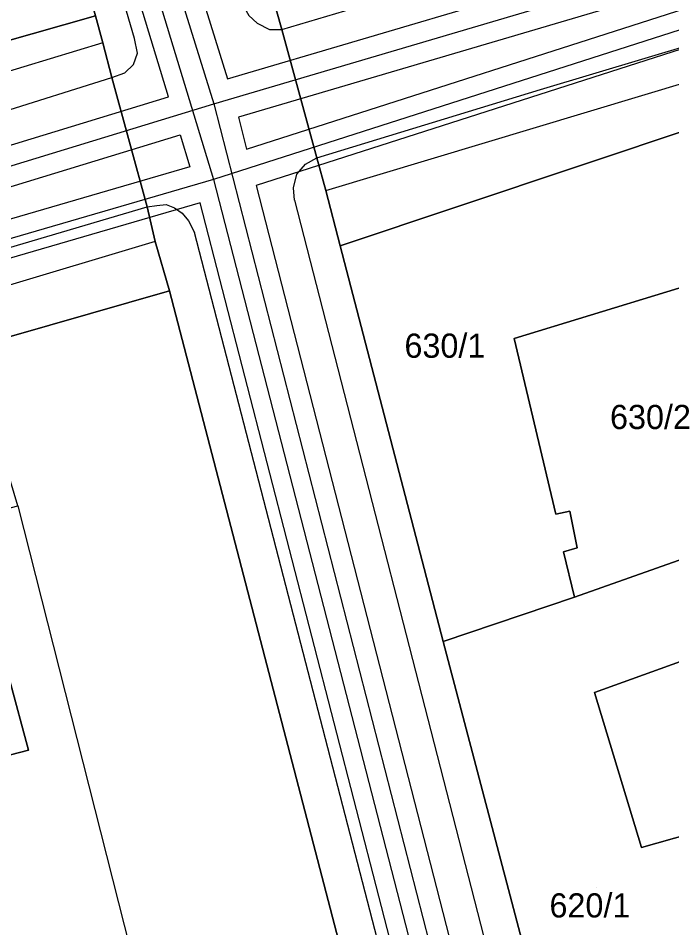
# Model space of a CAD drawing. Extents: x -263423 to -261326, y -1240067 to -1237864.
# Drawn here: x -263117.4 to -263063.3, y -1239010.6 to -1238935.3 of the extents above; entities that cross this region are included whole.
import ezdxf

# ---------------------------------------------------------------- set-up
doc = ezdxf.new("R2010")
doc.units = 0
for name, color, linetype in [('body_kn', 7, 'Continuous'), ('kladpar_druhypozemkov', 7, 'Continuous'), ('kladpar_hranice', 7, 'Continuous'), ('kladpar_parcelnecisla', 7, 'Continuous'), ('kladpar_plochy', 7, 'Continuous'), ('tarchy_linie', 7, 'Continuous'), ('zappar_hrandruhpozemk', 7, 'Continuous')]:
    doc.layers.add(name, color=color, linetype=linetype)

msp = doc.modelspace()

# ---------------------------------------------------------------- linework, layer by layer
at = {"layer": 'body_kn'}
for p, q in [((-263097.59, -1238935.73), (-263097.59, -1238935.73)), ((-263096.58, -1238936.25), (-263096.58, -1238936.25)), ((-263095.56, -1238936.25), (-263095.56, -1238936.25)), ((-263095.56, -1238936.25), (-263095.56, -1238936.25)), ((-263110.35, -1238937.36), (-263110.35, -1238937.36)), ((-263110.35, -1238937.36), (-263110.35, -1238937.36)), ((-263107.75, -1238937), (-263107.75, -1238937)), ((-263107.5, -1238938.21), (-263107.5, -1238938.21)), ((-263108.53, -1238939.85), (-263108.53, -1238939.85)), ((-263107.83, -1238939.16), (-263107.83, -1238939.16)), ((-263109.61, -1238940.23), (-263109.61, -1238940.23)), ((-263109.61, -1238940.23), (-263109.61, -1238940.23)), ((-263100.04, -1238940.34), (-263100.04, -1238940.34)), ((-263074.16, -1238941.23), (-263074.16, -1238941.23)), ((-263104.93, -1238941.82), (-263104.93, -1238941.82)), ((-263101.18, -1238942.4), (-263101.18, -1238942.4)), ((-263101.18, -1238942.4), (-263101.18, -1238942.4)), ((-263099.14, -1238943.52), (-263099.14, -1238943.52)), ((-263103.96, -1238944.98), (-263103.96, -1238944.98)), ((-263098.47, -1238946.16), (-263098.47, -1238946.16)), ((-263093.61, -1238947.4), (-263093.61, -1238947.4)), ((-263092.66, -1238946.89), (-263092.66, -1238946.89)), ((-263092.66, -1238946.89), (-263092.66, -1238946.89)), ((-263103.16, -1238947.62), (-263103.16, -1238947.62)), ((-263101.22, -1238948.67), (-263101.22, -1238948.67)), ((-263094.31, -1238948.22), (-263094.31, -1238948.22)), ((-263097.69, -1238949.17), (-263097.69, -1238949.17)), ((-263094.58, -1238949.36), (-263094.58, -1238949.36)), ((-263091.91, -1238949.57), (-263091.91, -1238949.57)), ((-263091.91, -1238949.57), (-263091.91, -1238949.57)), ((-263094.52, -1238950.38), (-263094.52, -1238950.38)), ((-263106.7, -1238950.93), (-263106.7, -1238950.93)), ((-263106.7, -1238950.93), (-263106.7, -1238950.93)), ((-263105.88, -1238950.81), (-263105.88, -1238950.81)), ((-263105.11, -1238950.75), (-263105.11, -1238950.75)), ((-263104.42, -1238951.01), (-263104.42, -1238951.01)), ((-263102.32, -1238950.61), (-263102.32, -1238950.61)), ((-263103.79, -1238951.46), (-263103.79, -1238951.46)), ((-263103.28, -1238952.1), (-263103.28, -1238952.1)), ((-263102.78, -1238953.06), (-263102.78, -1238953.06)), ((-263106.02, -1238953.8), (-263106.02, -1238953.8)), ((-263106.02, -1238953.8), (-263106.02, -1238953.8)), ((-263090.74, -1238954.16), (-263090.74, -1238954.16)), ((-263104.84, -1238957.88), (-263104.84, -1238957.88)), ((-263076.33, -1238961.82), (-263076.33, -1238961.82)), ((-263072.88, -1238976.35), (-263072.88, -1238976.35)), ((-263071.73, -1238976.1), (-263071.73, -1238976.1)), ((-263072.26, -1238979.47), (-263072.26, -1238979.47)), ((-263071.12, -1238979.16), (-263071.12, -1238979.16)), ((-263071.34, -1238983.23), (-263071.34, -1238983.23)), ((-263082.21, -1238986.9), (-263082.21, -1238986.9)), ((-263082.21, -1238986.9), (-263082.21, -1238986.9)), ((-263069.68, -1238991.12), (-263069.68, -1238991.12)), ((-263116.52, -1238995.89), (-263116.52, -1238995.89)), ((-263065.81, -1239003.93), (-263065.81, -1239003.93))]:
    msp.add_line(p, q, dxfattribs=at)
at = {"layer": 'kladpar_druhypozemkov'}
for p, q in [((-263081.85, -1238961.32), (-263081.85, -1238961.32)), ((-263064.55, -1238967.22), (-263064.55, -1238967.22)), ((-263069.54, -1239007.28), (-263069.54, -1239007.28))]:
    msp.add_line(p, q, dxfattribs=at)
at = {"layer": 'kladpar_hranice'}
for points in [[(-263124.65, -1238888.2), (-263120.2, -1238903.21), (-263120.71, -1238903.33), (-263115.75, -1238920.22), (-263115.31, -1238920.09), (-263110.97, -1238935.13), (-263123.89, -1238938.79), (-263124.9, -1238935.47), (-263128.36, -1238924.1), (-263127.91, -1238923.91), (-263130.11, -1238916.55), (-263130.88, -1238916.8), (-263131.51, -1238914.89), (-263130.68, -1238914.58), (-263132.94, -1238906.96), (-263133.39, -1238907.15), (-263136.78, -1238895.21), (-263137.79, -1238892.23), (-263135.82, -1238891.66), (-263124.65, -1238888.2)], [(-263065.55, -1239097.1), (-263065.93, -1239094.5), (-263066.49, -1239090.66), (-263067.28, -1239089.06), (-263068.36, -1239086.49), (-263074.16, -1239073.15), (-263075.85, -1239069.05), (-263076.5, -1239066.81), (-263104.84, -1238957.88), (-263106.02, -1238953.8), (-263106.7, -1238950.93), (-263109.61, -1238940.23), (-263110.35, -1238937.36), (-263110.97, -1238935.13), (-263115.31, -1238920.09), (-263115.75, -1238920.22), (-263120.71, -1238903.33)], [(-263031.11, -1238934.15), (-263034.54, -1238935.33), (-263035.16, -1238935.54), (-263048.02, -1238939.82), (-263061.11, -1238944.25), (-263090.74, -1238954.16), (-263091.91, -1238949.57), (-263092.66, -1238946.89), (-263095.56, -1238936.25), (-263096.37, -1238933.32)], [(-263096.37, -1238933.32), (-263095.56, -1238936.25), (-263092.66, -1238946.89), (-263091.91, -1238949.57), (-263090.74, -1238954.16), (-263082.21, -1238986.9), (-263069.1, -1239036.74), (-263062.16, -1239063.1), (-263061.82, -1239066.05), (-263059.48, -1239078.11), (-263057.73, -1239087.87), (-263056.76, -1239092.91), (-263056.51, -1239092.92), (-263054.06, -1239105.49)], [(-263123.89, -1238938.79), (-263110.97, -1238935.13), (-263110.35, -1238937.36), (-263109.61, -1238940.23), (-263106.7, -1238950.93), (-263106.02, -1238953.8), (-263104.84, -1238957.88), (-263121.31, -1238962.6)], [(-263061.11, -1238944.25), (-263057.54, -1238955.57), (-263057.39, -1238956.04), (-263076.33, -1238961.82), (-263072.88, -1238976.35), (-263071.73, -1238976.1), (-263071.12, -1238979.16), (-263072.26, -1238979.47), (-263071.34, -1238983.23), (-263082.21, -1238986.9), (-263090.74, -1238954.16), (-263061.11, -1238944.25)], [(-263057.39, -1238956.04), (-263057.18, -1238956.82), (-263056.21, -1238959.55), (-263057.01, -1238959.79), (-263052.93, -1238971.71), (-263051.08, -1238971.03), (-263049.69, -1238975.15), (-263049.53, -1238975.62), (-263062.31, -1238980.04), (-263071.34, -1238983.23), (-263072.26, -1238979.47), (-263071.12, -1238979.16), (-263071.73, -1238976.1), (-263072.88, -1238976.35), (-263076.33, -1238961.82), (-263057.39, -1238956.04)], [(-263076.5, -1239066.81), (-263093.66, -1239071.2), (-263123.14, -1239078.57), (-263123.19, -1239078.06), (-263124.76, -1239071.98), (-263126.61, -1239064.91), (-263125.91, -1239064.41), (-263117.23, -1239029.26), (-263117.8, -1239018.92), (-263118.44, -1239007.12), (-263118.83, -1239000.07), (-263119.63, -1238996.7), (-263116.52, -1238995.89), (-263118.07, -1238990.03), (-263121.18, -1238990.9), (-263122.17, -1238987.2), (-263124.54, -1238978.22), (-263124.71, -1238977.58), (-263117.4, -1238975.66), (-263121.31, -1238962.6), (-263104.84, -1238957.88), (-263076.5, -1239066.81)], [(-263082.21, -1238986.9), (-263071.34, -1238983.23), (-263062.31, -1238980.04), (-263061.72, -1238982.48), (-263061.23, -1238984.16), (-263060.2, -1238987.69), (-263069.68, -1238991.12), (-263065.81, -1239003.93), (-263059.09, -1239002.05), (-263058.17, -1239005.68), (-263057.44, -1239008.58), (-263056.53, -1239012.17), (-263063.2, -1239014.27), (-263062.14, -1239018.82), (-263061.48, -1239021.63), (-263060.37, -1239025.79), (-263051.42, -1239023.29), (-263049.2, -1239031.41), (-263062.34, -1239034.93), (-263069.1, -1239036.74), (-263082.21, -1238986.9)], [(-263056.53, -1239012.17), (-263057.44, -1239008.58), (-263058.17, -1239005.68), (-263059.09, -1239002.05), (-263065.81, -1239003.93), (-263069.68, -1238991.12), (-263060.2, -1238987.69)], [(-263118.07, -1238990.03), (-263116.52, -1238995.89), (-263119.63, -1238996.7)]]:
    msp.add_lwpolyline(points, dxfattribs=at)
at = {"layer": 'kladpar_plochy'}
for points in [[(-263124.65, -1238888.2), (-263120.2, -1238903.21), (-263120.71, -1238903.33), (-263115.75, -1238920.22), (-263115.31, -1238920.09), (-263110.97, -1238935.13), (-263123.89, -1238938.79), (-263124.9, -1238935.47), (-263128.36, -1238924.1), (-263127.91, -1238923.91), (-263130.11, -1238916.55), (-263130.88, -1238916.8), (-263131.51, -1238914.89), (-263130.68, -1238914.58), (-263132.94, -1238906.96), (-263133.39, -1238907.15), (-263136.78, -1238895.21), (-263137.79, -1238892.23), (-263135.82, -1238891.66)], [(-263061.11, -1238944.25), (-263057.54, -1238955.57), (-263057.39, -1238956.04), (-263076.33, -1238961.82), (-263072.88, -1238976.35), (-263071.73, -1238976.1), (-263071.12, -1238979.16), (-263072.26, -1238979.47), (-263071.34, -1238983.23), (-263082.21, -1238986.9), (-263090.74, -1238954.16)], [(-263057.39, -1238956.04), (-263057.18, -1238956.82), (-263056.21, -1238959.55), (-263057.01, -1238959.79), (-263052.93, -1238971.71), (-263051.08, -1238971.03), (-263049.69, -1238975.15), (-263049.53, -1238975.62), (-263062.31, -1238980.04), (-263071.34, -1238983.23), (-263072.26, -1238979.47), (-263071.12, -1238979.16), (-263071.73, -1238976.1), (-263072.88, -1238976.35), (-263076.33, -1238961.82)], [(-263076.5, -1239066.81), (-263093.66, -1239071.2), (-263123.14, -1239078.57), (-263123.19, -1239078.06), (-263124.76, -1239071.98), (-263126.61, -1239064.91), (-263125.91, -1239064.41), (-263117.23, -1239029.26), (-263117.8, -1239018.92), (-263118.44, -1239007.12), (-263118.83, -1239000.07), (-263119.63, -1238996.7), (-263116.52, -1238995.89), (-263118.07, -1238990.03), (-263121.18, -1238990.9), (-263122.17, -1238987.2), (-263124.54, -1238978.22), (-263124.71, -1238977.58), (-263117.4, -1238975.66), (-263121.31, -1238962.6), (-263104.84, -1238957.88)], [(-263082.21, -1238986.9), (-263071.34, -1238983.23), (-263062.31, -1238980.04), (-263061.72, -1238982.48), (-263061.23, -1238984.16), (-263060.2, -1238987.69), (-263069.68, -1238991.12), (-263065.81, -1239003.93), (-263059.09, -1239002.05), (-263058.17, -1239005.68), (-263057.44, -1239008.58), (-263056.53, -1239012.17), (-263063.2, -1239014.27), (-263062.14, -1239018.82), (-263061.48, -1239021.63), (-263060.37, -1239025.79), (-263051.42, -1239023.29), (-263049.2, -1239031.41), (-263062.34, -1239034.93), (-263069.1, -1239036.74)]]:
    msp.add_lwpolyline(points, close=True, dxfattribs=at)
for points in [[(-263065.55, -1239097.1), (-263065.93, -1239094.5), (-263066.49, -1239090.66), (-263067.28, -1239089.06), (-263068.36, -1239086.49), (-263074.16, -1239073.15), (-263075.85, -1239069.05), (-263076.5, -1239066.81), (-263104.84, -1238957.88), (-263106.02, -1238953.8), (-263106.7, -1238950.93), (-263109.61, -1238940.23), (-263110.35, -1238937.36), (-263110.97, -1238935.13), (-263115.31, -1238920.09), (-263115.75, -1238920.22), (-263120.71, -1238903.33)], [(-263031.11, -1238934.15), (-263034.54, -1238935.33), (-263035.16, -1238935.54), (-263048.02, -1238939.82), (-263061.11, -1238944.25), (-263090.74, -1238954.16), (-263091.91, -1238949.57), (-263092.66, -1238946.89), (-263095.56, -1238936.25), (-263096.37, -1238933.32)], [(-263096.37, -1238933.32), (-263095.56, -1238936.25), (-263092.66, -1238946.89), (-263091.91, -1238949.57), (-263090.74, -1238954.16), (-263082.21, -1238986.9), (-263069.1, -1239036.74), (-263062.16, -1239063.1), (-263061.82, -1239066.05), (-263059.48, -1239078.11), (-263057.73, -1239087.87), (-263056.76, -1239092.91), (-263056.51, -1239092.92), (-263054.06, -1239105.49)], [(-263123.89, -1238938.79), (-263110.97, -1238935.13), (-263110.35, -1238937.36), (-263109.61, -1238940.23), (-263106.7, -1238950.93), (-263106.02, -1238953.8), (-263104.84, -1238957.88), (-263121.31, -1238962.6)], [(-263056.53, -1239012.17), (-263057.44, -1239008.58), (-263058.17, -1239005.68), (-263059.09, -1239002.05), (-263065.81, -1239003.93), (-263069.68, -1238991.12), (-263060.2, -1238987.69), (-263061.23, -1238984.16), (-263060.42, -1238983.89), (-263056.27, -1238982.51), (-263055.93, -1238983.44), (-263051.98, -1238982.08), (-263050.88, -1238985.09), (-263037.97, -1238980.5), (-263039.04, -1238977.46), (-263037.82, -1238977.01), (-263036.72, -1238980.07), (-263023.8, -1238975.47), (-263024.91, -1238972.35), (-263023.72, -1238971.91), (-263022.62, -1238975.03), (-263009.68, -1238970.46)], [(-263118.07, -1238990.03), (-263116.52, -1238995.89), (-263119.63, -1238996.7)]]:
    msp.add_lwpolyline(points, dxfattribs=at)
at = {"layer": 'tarchy_linie'}
msp.add_line((-263101.18, -1238942.4), (-262987.31, -1238908.79), dxfattribs=at)
for points in [[(-263120.72, -1238873.93), (-263069.42, -1238858.68), (-263068.76, -1238860.21), (-263068.1, -1238861.73), (-263119.74, -1238877.08), (-263100.04, -1238940.34), (-262987.84, -1238907.23), (-262987.31, -1238908.79), (-262986.78, -1238910.36), (-263099.14, -1238943.52), (-263098.47, -1238946.16), (-263018.69, -1238920.54), (-262986.12, -1238912.27), (-262985.62, -1238913.74), (-262985.11, -1238915.22), (-263017.83, -1238923.52), (-263097.69, -1238949.17), (-263073.86, -1239041.98), (-263065.84, -1239071.22), (-263067.5, -1239071.59), (-263069.44, -1239072.02), (-263070.92, -1239072.49), (-263102.32, -1238950.61), (-263205.44, -1238980.66)], [(-263124.34, -1238868), (-263101.18, -1238942.4), (-263075.5, -1239042.41), (-263067.5, -1239071.59)], [(-263123.22, -1238876.39), (-263101.22, -1238948.67), (-263069.44, -1239072.02)], [(-263154.44, -1238956.96), (-263104.93, -1238941.82), (-263124.23, -1238878.41)], [(-262985.62, -1238913.74), (-263018.26, -1238922.03), (-263101.22, -1238948.67), (-263205.9, -1238979.18), (-263253.45, -1238989.66)], [(-263253.43, -1238989.84), (-263208.5, -1238975.23), (-263153.96, -1238958.54), (-263101.18, -1238942.4)], [(-263220, -1238980.7), (-263208.07, -1238976.83), (-263153.48, -1238960.12), (-263103.96, -1238944.98), (-263103.16, -1238947.62), (-263206.36, -1238977.7), (-263220, -1238980.7)]]:
    msp.add_lwpolyline(points, dxfattribs=at)
at = {"layer": 'zappar_hrandruhpozemk'}
for p, q in [((-263107.75, -1238937), (-263117.79, -1238902.4)), ((-263095.56, -1238936.25), (-263064.29, -1238926.99)), ((-263091.91, -1238949.57), (-263043.86, -1238935.14)), ((-263110.35, -1238937.36), (-263125.16, -1238941.84)), ((-263125.18, -1238945.15), (-263109.61, -1238940.23)), ((-263094.52, -1238950.38), (-263065.33, -1239063.87)), ((-263074.14, -1239063.75), (-263102.78, -1238953.06)), ((-263117.4, -1238975.66), (-263096.77, -1239056.9))]:
    msp.add_line(p, q, dxfattribs=at)
for points in [[(-263092.66, -1238946.89), (-263074.16, -1238941.23), (-263044.41, -1238932.28)], [(-263098.91, -1238934.01), (-263098.28, -1238935.09), (-263097.59, -1238935.73), (-263096.58, -1238936.25), (-263095.56, -1238936.25)], [(-263109.61, -1238940.23), (-263108.53, -1238939.85), (-263107.83, -1238939.16), (-263107.5, -1238938.21), (-263107.75, -1238937)], [(-263094.52, -1238950.38), (-263094.58, -1238949.36), (-263094.31, -1238948.22), (-263093.61, -1238947.4), (-263092.66, -1238946.89)], [(-263191.9, -1238976.47), (-263158.01, -1238966.09), (-263106.7, -1238950.93)], [(-263106.7, -1238950.93), (-263105.88, -1238950.81), (-263105.11, -1238950.75), (-263104.42, -1238951.01), (-263103.79, -1238951.46), (-263103.28, -1238952.1), (-263102.78, -1238953.06)], [(-263106.02, -1238953.8), (-263157.83, -1238969.32), (-263191.52, -1238979.45)]]:
    msp.add_lwpolyline(points, dxfattribs=at)

# ---------------------------------------------------------------- texts
at = {"layer": 'kladpar_parcelnecisla'}
for s, p in [('630/1', (-263085.413, -1238963.42)), ('630/2', (-263068.41, -1238969.32)), ('620/1', (-263073.418, -1239009.73))]:
    msp.add_text(s, height=2, dxfattribs=at).set_placement(p)

doc.saveas('drawing.dxf')
